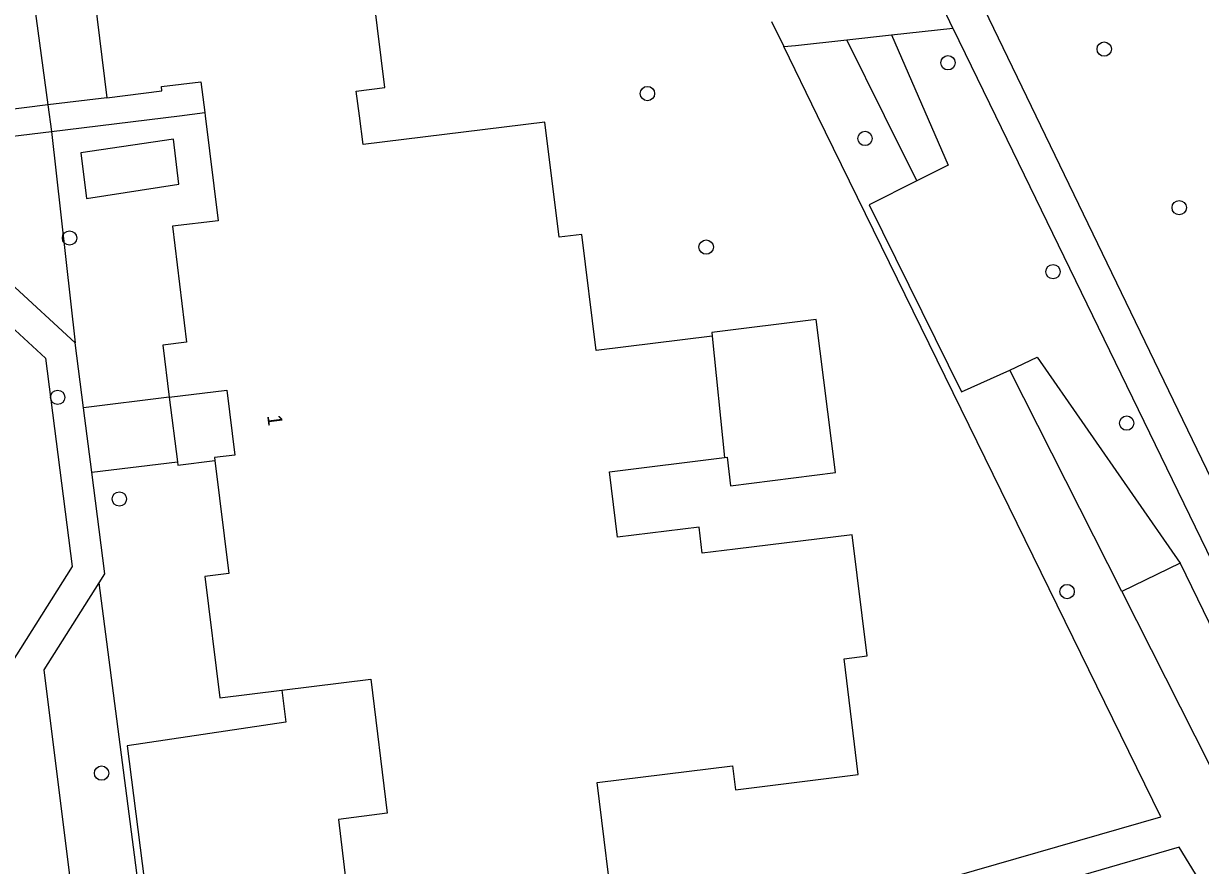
# Model space of a CAD drawing. Extents: x 158087 to 159494, y 382905 to 383981.
# Drawn here: x 159000.9 to 159081.1, y 383448.8 to 383506.3 of the extents above; entities that cross this region are included whole.
import ezdxf

# ---------------------------------------------------------------- set-up
doc = ezdxf.new("R2010")
doc.units = 0
for name, color, linetype in [('IMGEO_Boom', 7, 'Continuous'), ('IMGEO_Groenvoorziening', 7, 'Continuous'), ('IMGEO_Hek', 7, 'Continuous'), ('IMGEO_Pand', 7, 'Continuous'), ('IMGEO_Pand_nummerreeks', 7, 'Continuous'), ('IMGEO_Rijbaan_lokaal_open', 7, 'Continuous'), ('IMGEO_Voetpad_halfverhard', 7, 'Continuous'), ('IMGEO_Voetpad_open', 7, 'Continuous')]:
    doc.layers.add(name, color=color, linetype=linetype)

msp = doc.modelspace()

# ---------------------------------------------------------------- linework, layer by layer
at = {"layer": 'IMGEO_Boom'}
for centre in [(159074.562, 383504.545), (159063.908, 383503.611), (159043.414, 383501.508), (159058.252, 383498.445), (159079.677, 383493.725), (159004.002, 383491.649), (159047.419, 383491.031), (159071.076, 383489.354), (159003.189, 383480.776), (159076.099, 383479.016), (159007.401, 383473.843), (159072.033, 383467.523), (159006.187, 383455.133)]:
    msp.add_circle(centre, 0.489, dxfattribs=at)
at = {"layer": 'IMGEO_Groenvoorziening'}
for points in [[(159000.884, 383512.896), (159002.532, 383500.734)], [(159061.79, 383495.545), (159059.577, 383500), (159057.003, 383505.182)], [(159060.054, 383505.517), (159063.926, 383496.632), (159061.79, 383495.545)], [(159011.032, 383432.716), (159078.415, 383452.157), (159055.01, 383500), (159052.705, 383504.71)], [(159002.777, 383498.928), (159004.392, 383484.497)], [(159011.465, 383495.328), (159011.098, 383498.401), (159004.769, 383497.467), (159005.155, 383494.352), (159011.465, 383495.328)], [(159061.79, 383495.545), (159058.535, 383493.917), (159064.826, 383481.16), (159068.121, 383482.635)], [(159068.121, 383482.635), (159069.981, 383483.51), (159079.747, 383469.468)], [(159075.758, 383467.531), (159068.121, 383482.635)], [(159079.747, 383469.468), (159075.758, 383467.531)], [(159079.747, 383469.468), (159088.362, 383451.721), (159084.723, 383449.8)], [(159010.634, 383432.574), (159006.016, 383468.116)], [(159075.758, 383467.531), (159084.723, 383449.8)], [(159018.474, 383460.788), (159018.762, 383458.609), (159007.944, 383456.987), (159011.032, 383432.716)], [(159081.05, 383447.861), (159079.669, 383450.08), (159046.741, 383440.501), (159010.891, 383430.595)]]:
    msp.add_lwpolyline(points, dxfattribs=at)
at = {"layer": 'IMGEO_Hek'}
msp.add_lwpolyline([(159018.474, 383460.788), (159018.762, 383458.609), (159007.944, 383456.987), (159011.032, 383432.716)], dxfattribs=at)
at = {"layer": 'IMGEO_Pand'}
for points in [[(159047.834, 383484.944), (159039.915, 383483.968), (159038.938, 383491.889), (159037.386, 383491.698), (159036.417, 383499.558), (159024.018, 383498.029), (159023.766, 383500), (159023.551, 383501.681), (159025.5, 383501.921), (159023.055, 383521.822), (159012.532, 383520.53), (159007.577, 383519.921)], [(159005.049, 383513.457), (159006.551, 383501.228)], [(159006.551, 383501.228), (159010.305, 383501.689), (159010.269, 383501.981), (159012.963, 383502.312), (159013.226, 383500.211)], [(159013.226, 383500.211), (159013.252, 383500), (159014.136, 383492.834), (159011.013, 383492.449), (159011.989, 383484.54), (159010.367, 383484.34), (159010.805, 383480.794)], [(159048.676, 383476.663), (159048.851, 383476.685), (159049.089, 383474.748), (159056.23, 383475.65), (159054.917, 383486.082), (159047.803, 383485.199), (159047.834, 383484.944)], [(159047.834, 383484.944), (159048.676, 383476.663)], [(159010.805, 383480.794), (159014.723, 383481.277), (159015.27, 383476.842), (159013.886, 383476.671), (159013.911, 383476.465)], [(159013.911, 383476.465), (159014.861, 383468.762), (159013.23, 383468.561), (159014.253, 383460.267), (159018.474, 383460.788)], [(159018.474, 383460.788), (159024.539, 383461.536), (159025.666, 383452.401), (159022.339, 383451.977), (159023.356, 383443.556), (159025.008, 383443.802), (159025.378, 383440.799), (159033.499, 383441.93), (159033.326, 383443.31), (159041.243, 383444.297), (159039.985, 383454.498), (159049.225, 383455.638), (159049.427, 383453.999), (159057.794, 383455.031), (159056.819, 383462.941), (159058.39, 383463.135), (159057.37, 383471.406), (159049.4, 383470.423), (159047.154, 383470.146), (159046.934, 383471.927), (159041.382, 383471.243), (159040.833, 383475.697), (159048.676, 383476.663)]]:
    msp.add_lwpolyline(points, dxfattribs=at)
at = {"layer": 'IMGEO_Rijbaan_lokaal_open'}
msp.add_lwpolyline([(158995.883, 383489.438), (159000, 383485.637), (159002.367, 383483.452), (159004.186, 383469.229), (159000, 383462.596), (158999.263, 383461.427)], dxfattribs=at)
at = {"layer": 'IMGEO_Voetpad_halfverhard'}
for points in [[(159049.693, 383541.882), (159069.904, 383500), (159083.794, 383471.215), (159092.05, 383454.079)], [(159064.248, 383505.977), (159063.405, 383507.736)], [(159051.864, 383506.43), (159052.705, 383504.71)], [(159060.054, 383505.517), (159064.248, 383505.977)], [(159064.248, 383505.977), (159067.149, 383500), (159081.546, 383470.341), (159091.131, 383450.596), (159091.197, 383450.459)], [(159052.705, 383504.71), (159053.522, 383504.8), (159057.003, 383505.182)], [(159057.003, 383505.182), (159060.054, 383505.517)]]:
    msp.add_lwpolyline(points, dxfattribs=at)
at = {"layer": 'IMGEO_Voetpad_open'}
for points in [[(159006.551, 383501.228), (159002.532, 383500.734)], [(159002.532, 383500.734), (158997.648, 383500.134)], [(159002.532, 383500.734), (159002.777, 383498.928)], [(159002.777, 383498.928), (159011.508, 383500), (159013.226, 383500.211)], [(158997.87, 383498.325), (159002.777, 383498.928)], [(159004.392, 383484.497), (159000, 383488.551), (158998.951, 383489.519), (158997.87, 383498.325)], [(159004.958, 383480.073), (159004.392, 383484.497)], [(159010.805, 383480.794), (159004.958, 383480.073)], [(159010.805, 383480.794), (159011.36, 383476.38)], [(159005.522, 383475.661), (159004.958, 383480.073)], [(159005.522, 383475.661), (159011.36, 383476.38)], [(159011.36, 383476.38), (159011.388, 383476.154), (159013.911, 383476.465)], [(159006.016, 383468.116), (159006.408, 383468.737), (159005.522, 383475.661)], [(159008.087, 383415.562), (159002.278, 383462.192), (159006.016, 383468.116)]]:
    msp.add_lwpolyline(points, dxfattribs=at)

# ---------------------------------------------------------------- texts
at = {"layer": 'IMGEO_Pand_nummerreeks'}
msp.add_text('1', height=1, rotation=277.03118, dxfattribs=at).set_placement((159017.478, 383479.527))

doc.saveas('drawing.dxf')
